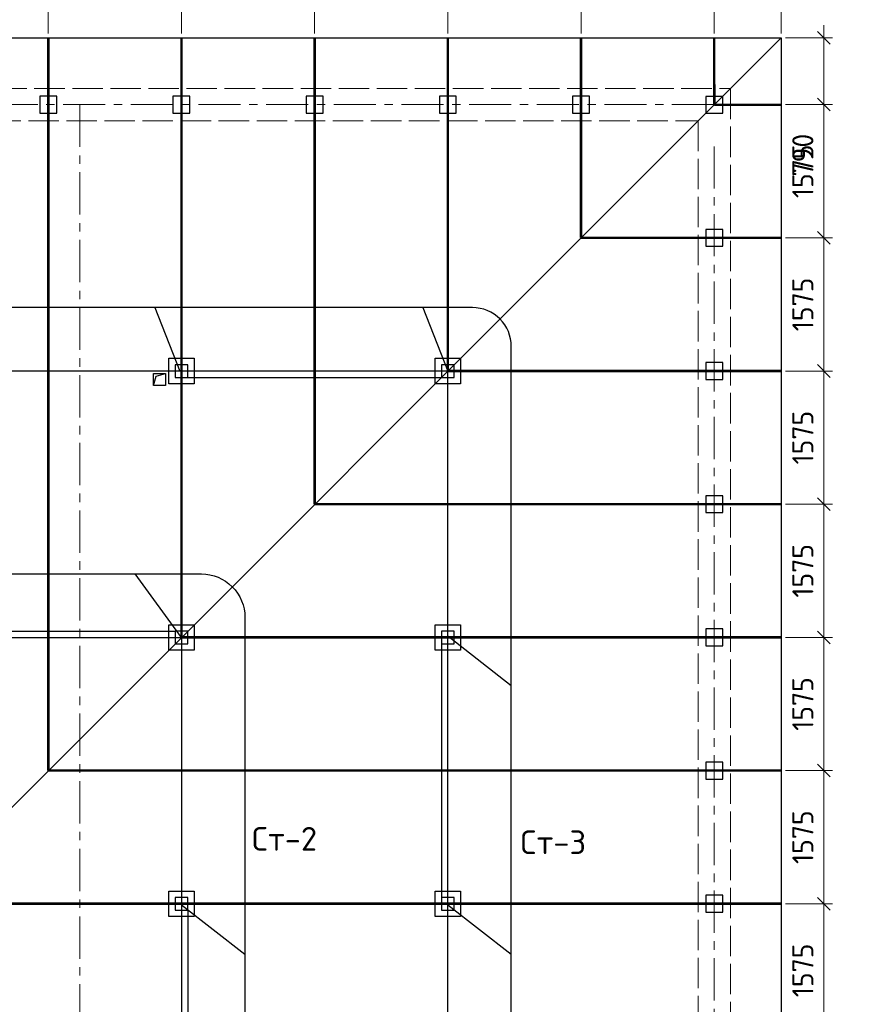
# Model space of a CAD drawing. Header units: millimetres. Extents: x 2063114 to 14983986, y -126020516 to 213791.
# Tile 322 of 656: x 2346272 to 2356318, y -1131989 to -1120345. Entities that reach past the tile are written whole.
import ezdxf

# ---------------------------------------------------------------- set-up
doc = ezdxf.new("R2010")
doc.units = ezdxf.units.MM
for name, pattern in [('ACAD_ISO02W100', [15, 12, -3]), ('CENTERX2', [4, 2.5, -0.5, 0.5, -0.5]), ('штриховая', [0.75, 0.5, -0.25])]:
    doc.linetypes.add(name, pattern=pattern)
doc.layers.get('Defpoints').update_dxf_attribs({"color": 6, "lineweight": 35})
for name, color, linetype, lineweight in [('.', 7, 'Continuous', 15), ('380', 7, 'Continuous', 40), ('АСО-оси', 24, 'CENTERX2', 20), ('РАЗМЕР АР', 150, 'Continuous', 20)]:
    doc.layers.add(name, color=color, linetype=linetype, lineweight=lineweight)
doc.layers.add('000000000', color=7, linetype='Continuous')
doc.styles.add('GOST-2.304_Type-B', font='GOST_Common.ttf')
doc.styles.get("Standard").update_dxf_attribs({"font": 'arial.ttf'})
doc.dimstyles.new('SHOH 100', dxfattribs={"dimtxt": 250, "dimasz": 150, "dimexe": 100, "dimexo": 50, "dimgap": 125, "dimtad": 1, "dimdec": 0, "dimtxsty": 'GOST-2.304_Type-B', "dimblk": 'OBLIQUE', "dimcen": 200, "dimdle": 150, "dimclrd": 256, "dimclrt": 256, "dimadec": 0, "dimazin": 0, "dimtfac": 1, "dimtdec": 0, "dimtmove": 0, "dimatfit": 3, "dimldrblk": 'OBLIQUE', "dimfxl": 800, "dimfxlon": 1, "dimlwd": 9, "dimlwe": 9, "dimarcsym": 0})

# ---------------------------------------------------------------- blocks, each defined once
blk = doc.blocks.new('_Oblique')
at = {"color": 0, "linetype": 'ByBlock', "lineweight": -2}
blk.add_line((-0.5, -0.5), (0.5, 0.5), dxfattribs=at)
blk = doc.blocks.new('*D3008')
at = {"layer": 'Defpoints', "color": 0, "lineweight": 30, "transparency": 16777216}
for p in [(2346610, -1119984), (2345035, -1120560), (2346610, -1120560)]:
    blk.add_point(p, dxfattribs=at)
at = {"layer": 'РАЗМЕР АР', "color": 0, "lineweight": 9, "transparency": 16777216}
for p, q in [((2345035, -1120510), (2345035, -1119884)), ((2346610, -1120510), (2346610, -1119884))]:
    blk.add_line(p, q, dxfattribs=at)
at = {"layer": 'РАЗМЕР АР', "lineweight": 9, "transparency": 16777216}
blk.add_line((2344885, -1119984), (2346760, -1119984), dxfattribs=at)
at = {"layer": 'РАЗМЕР АР', "lineweight": 9, "transparency": 16777216, "xscale": 150, "yscale": 150, "zscale": 150, "rotation": 180}
blk.add_blockref('_Oblique', (2345035, -1119984), dxfattribs=at)
at = {"layer": 'РАЗМЕР АР', "lineweight": 9, "transparency": 16777216, "xscale": 150, "yscale": 150, "zscale": 150}
blk.add_blockref('_Oblique', (2346610, -1119984), dxfattribs=at)
at = {"layer": 'РАЗМЕР АР', "transparency": 16777216, "insert": (2345822, -1119734), "char_height": 250, "attachment_point": 5, "style": 'GOST-2.304_Type-B'}
blk.add_mtext('1575', dxfattribs=at)
blk = doc.blocks.new('*D2970')
at = {"layer": 'Defpoints', "color": 0, "lineweight": 30, "transparency": 16777216}
for p in [(2348185, -1119984), (2346610, -1120560), (2348185, -1120560)]:
    blk.add_point(p, dxfattribs=at)
at = {"layer": 'РАЗМЕР АР', "color": 0, "lineweight": 9, "transparency": 16777216}
for p, q in [((2346610, -1120510), (2346610, -1119884)), ((2348185, -1120510), (2348185, -1119884))]:
    blk.add_line(p, q, dxfattribs=at)
at = {"layer": 'РАЗМЕР АР', "lineweight": 9, "transparency": 16777216}
blk.add_line((2346460, -1119984), (2348335, -1119984), dxfattribs=at)
at = {"layer": 'РАЗМЕР АР', "lineweight": 9, "transparency": 16777216, "xscale": 150, "yscale": 150, "zscale": 150, "rotation": 180}
blk.add_blockref('_Oblique', (2346610, -1119984), dxfattribs=at)
at = {"layer": 'РАЗМЕР АР', "lineweight": 9, "transparency": 16777216, "xscale": 150, "yscale": 150, "zscale": 150}
blk.add_blockref('_Oblique', (2348185, -1119984), dxfattribs=at)
at = {"layer": 'РАЗМЕР АР', "transparency": 16777216, "insert": (2347397, -1119734), "char_height": 250, "attachment_point": 5, "style": 'GOST-2.304_Type-B'}
blk.add_mtext('1575', dxfattribs=at)
blk = doc.blocks.new('*D3009')
at = {"layer": 'Defpoints', "color": 0, "lineweight": 30, "transparency": 16777216}
for p in [(2349760, -1119984), (2348185, -1120560), (2349760, -1120560)]:
    blk.add_point(p, dxfattribs=at)
at = {"layer": 'РАЗМЕР АР', "color": 0, "lineweight": 9, "transparency": 16777216}
for p, q in [((2348185, -1120510), (2348185, -1119884)), ((2349760, -1120510), (2349760, -1119884))]:
    blk.add_line(p, q, dxfattribs=at)
at = {"layer": 'РАЗМЕР АР', "lineweight": 9, "transparency": 16777216}
blk.add_line((2348035, -1119984), (2349910, -1119984), dxfattribs=at)
at = {"layer": 'РАЗМЕР АР', "lineweight": 9, "transparency": 16777216, "xscale": 150, "yscale": 150, "zscale": 150, "rotation": 180}
blk.add_blockref('_Oblique', (2348185, -1119984), dxfattribs=at)
at = {"layer": 'РАЗМЕР АР', "lineweight": 9, "transparency": 16777216, "xscale": 150, "yscale": 150, "zscale": 150}
blk.add_blockref('_Oblique', (2349760, -1119984), dxfattribs=at)
at = {"layer": 'РАЗМЕР АР', "transparency": 16777216, "insert": (2348972, -1119734), "char_height": 250, "attachment_point": 5, "style": 'GOST-2.304_Type-B'}
blk.add_mtext('1575', dxfattribs=at)
blk = doc.blocks.new('*D3010')
at = {"layer": 'Defpoints', "color": 0, "lineweight": 30, "transparency": 16777216}
for p in [(2351335, -1119984), (2349760, -1120560), (2351335, -1120560)]:
    blk.add_point(p, dxfattribs=at)
at = {"layer": 'РАЗМЕР АР', "color": 0, "lineweight": 9, "transparency": 16777216}
for p, q in [((2349760, -1120510), (2349760, -1119884)), ((2351335, -1120510), (2351335, -1119884))]:
    blk.add_line(p, q, dxfattribs=at)
at = {"layer": 'РАЗМЕР АР', "lineweight": 9, "transparency": 16777216}
blk.add_line((2349610, -1119984), (2351485, -1119984), dxfattribs=at)
at = {"layer": 'РАЗМЕР АР', "lineweight": 9, "transparency": 16777216, "xscale": 150, "yscale": 150, "zscale": 150, "rotation": 180}
blk.add_blockref('_Oblique', (2349760, -1119984), dxfattribs=at)
at = {"layer": 'РАЗМЕР АР', "lineweight": 9, "transparency": 16777216, "xscale": 150, "yscale": 150, "zscale": 150}
blk.add_blockref('_Oblique', (2351335, -1119984), dxfattribs=at)
at = {"layer": 'РАЗМЕР АР', "transparency": 16777216, "insert": (2350547, -1119734), "char_height": 250, "attachment_point": 5, "style": 'GOST-2.304_Type-B'}
blk.add_mtext('1575', dxfattribs=at)
blk = doc.blocks.new('*D3011')
at = {"layer": 'Defpoints', "color": 0, "lineweight": 30, "transparency": 16777216}
for p in [(2352910, -1119984), (2351335, -1120560), (2352910, -1120560)]:
    blk.add_point(p, dxfattribs=at)
at = {"layer": 'РАЗМЕР АР', "color": 0, "lineweight": 9, "transparency": 16777216}
for p, q in [((2351335, -1120510), (2351335, -1119884)), ((2352910, -1120510), (2352910, -1119884))]:
    blk.add_line(p, q, dxfattribs=at)
at = {"layer": 'РАЗМЕР АР', "lineweight": 9, "transparency": 16777216}
blk.add_line((2351185, -1119984), (2353060, -1119984), dxfattribs=at)
at = {"layer": 'РАЗМЕР АР', "lineweight": 9, "transparency": 16777216, "xscale": 150, "yscale": 150, "zscale": 150, "rotation": 180}
blk.add_blockref('_Oblique', (2351335, -1119984), dxfattribs=at)
at = {"layer": 'РАЗМЕР АР', "lineweight": 9, "transparency": 16777216, "xscale": 150, "yscale": 150, "zscale": 150}
blk.add_blockref('_Oblique', (2352910, -1119984), dxfattribs=at)
at = {"layer": 'РАЗМЕР АР', "transparency": 16777216, "insert": (2352122, -1119734), "char_height": 250, "attachment_point": 5, "style": 'GOST-2.304_Type-B'}
blk.add_mtext('1575', dxfattribs=at)
blk = doc.blocks.new('*D3012')
at = {"layer": 'Defpoints', "color": 0, "lineweight": 30, "transparency": 16777216}
for p in [(2354485, -1119984), (2352910, -1120560), (2354485, -1120560)]:
    blk.add_point(p, dxfattribs=at)
at = {"layer": 'РАЗМЕР АР', "color": 0, "lineweight": 9, "transparency": 16777216}
for p, q in [((2352910, -1120510), (2352910, -1119884)), ((2354485, -1120510), (2354485, -1119884))]:
    blk.add_line(p, q, dxfattribs=at)
at = {"layer": 'РАЗМЕР АР', "lineweight": 9, "transparency": 16777216}
blk.add_line((2352760, -1119984), (2354635, -1119984), dxfattribs=at)
at = {"layer": 'РАЗМЕР АР', "lineweight": 9, "transparency": 16777216, "xscale": 150, "yscale": 150, "zscale": 150, "rotation": 180}
blk.add_blockref('_Oblique', (2352910, -1119984), dxfattribs=at)
at = {"layer": 'РАЗМЕР АР', "lineweight": 9, "transparency": 16777216, "xscale": 150, "yscale": 150, "zscale": 150}
blk.add_blockref('_Oblique', (2354485, -1119984), dxfattribs=at)
at = {"layer": 'РАЗМЕР АР', "transparency": 16777216, "insert": (2353697, -1119734), "char_height": 250, "attachment_point": 5, "style": 'GOST-2.304_Type-B'}
blk.add_mtext('1575', dxfattribs=at)
blk = doc.blocks.new('*D3013')
at = {"layer": 'Defpoints', "color": 0, "lineweight": 30, "transparency": 16777216}
for p in [(2355275, -1119984), (2354485, -1120560), (2355275, -1120560)]:
    blk.add_point(p, dxfattribs=at)
at = {"layer": 'РАЗМЕР АР', "color": 0, "lineweight": 9, "transparency": 16777216}
for p, q in [((2354485, -1120510), (2354485, -1119884)), ((2355275, -1120510), (2355275, -1119884))]:
    blk.add_line(p, q, dxfattribs=at)
at = {"layer": 'РАЗМЕР АР', "lineweight": 9, "transparency": 16777216}
for p, q in [((2354335, -1119984), (2355275, -1119984)), ((2355275, -1119984), (2356318, -1119984))]:
    blk.add_line(p, q, dxfattribs=at)
at = {"layer": 'РАЗМЕР АР', "lineweight": 9, "transparency": 16777216, "xscale": 150, "yscale": 150, "zscale": 150, "rotation": 180}
blk.add_blockref('_Oblique', (2354485, -1119984), dxfattribs=at)
at = {"layer": 'РАЗМЕР АР', "lineweight": 9, "transparency": 16777216, "xscale": 150, "yscale": 150, "zscale": 150}
blk.add_blockref('_Oblique', (2355275, -1119984), dxfattribs=at)
at = {"layer": 'РАЗМЕР АР', "transparency": 16777216, "insert": (2355871, -1119734), "char_height": 250, "attachment_point": 5, "style": 'GOST-2.304_Type-B'}
blk.add_mtext('790', dxfattribs=at)
blk = doc.blocks.new('*D2971')
at = {"layer": 'Defpoints', "color": 0, "lineweight": 30, "transparency": 16777216}
for p in [(2355275, -1120560), (2355275, -1121350), (2355782, -1121350)]:
    blk.add_point(p, dxfattribs=at)
at = {"layer": 'РАЗМЕР АР', "lineweight": 9, "transparency": 16777216}
for p, q in [((2355782, -1120410), (2355782, -1121350)), ((2355782, -1121350), (2355782, -1122393))]:
    blk.add_line(p, q, dxfattribs=at)
at = {"layer": 'РАЗМЕР АР', "color": 0, "lineweight": 9, "transparency": 16777216}
for p, q in [((2355325, -1120560), (2355882, -1120560)), ((2355325, -1121350), (2355882, -1121350))]:
    blk.add_line(p, q, dxfattribs=at)
at = {"layer": 'РАЗМЕР АР', "lineweight": 9, "transparency": 16777216, "xscale": 150, "yscale": 150, "zscale": 150}
for p, rotation in [((2355782, -1120560), 90), ((2355782, -1121350), 270)]:
    blk.add_blockref('_Oblique', p, dxfattribs=dict(at, rotation=rotation))
at = {"layer": 'РАЗМЕР АР', "transparency": 16777216, "insert": (2355532, -1121947), "char_height": 250, "attachment_point": 5, "rotation": 90, "style": 'GOST-2.304_Type-B'}
blk.add_mtext('790', dxfattribs=at)
blk = doc.blocks.new('*D3014')
at = {"layer": 'Defpoints', "color": 0, "lineweight": 30, "transparency": 16777216}
for p in [(2355275, -1121350), (2355275, -1122925), (2355782, -1122925)]:
    blk.add_point(p, dxfattribs=at)
at = {"layer": 'РАЗМЕР АР', "lineweight": 9, "transparency": 16777216}
blk.add_line((2355782, -1121200), (2355782, -1123075), dxfattribs=at)
at = {"layer": 'РАЗМЕР АР', "color": 0, "lineweight": 9, "transparency": 16777216}
for p, q in [((2355325, -1121350), (2355882, -1121350)), ((2355325, -1122925), (2355882, -1122925))]:
    blk.add_line(p, q, dxfattribs=at)
at = {"layer": 'РАЗМЕР АР', "lineweight": 9, "transparency": 16777216, "xscale": 150, "yscale": 150, "zscale": 150}
for p, rotation in [((2355782, -1121350), 90), ((2355782, -1122925), 270)]:
    blk.add_blockref('_Oblique', p, dxfattribs=dict(at, rotation=rotation))
at = {"layer": 'РАЗМЕР АР', "transparency": 16777216, "insert": (2355532, -1122138), "char_height": 250, "attachment_point": 5, "rotation": 90, "style": 'GOST-2.304_Type-B'}
blk.add_mtext('1575', dxfattribs=at)
blk = doc.blocks.new('*D3015')
at = {"layer": 'Defpoints', "color": 0, "lineweight": 30, "transparency": 16777216}
for p in [(2355275, -1122925), (2355275, -1124500), (2355782, -1124500)]:
    blk.add_point(p, dxfattribs=at)
at = {"layer": 'РАЗМЕР АР', "lineweight": 9, "transparency": 16777216}
blk.add_line((2355782, -1122775), (2355782, -1124650), dxfattribs=at)
at = {"layer": 'РАЗМЕР АР', "color": 0, "lineweight": 9, "transparency": 16777216}
for p, q in [((2355325, -1122925), (2355882, -1122925)), ((2355325, -1124500), (2355882, -1124500))]:
    blk.add_line(p, q, dxfattribs=at)
at = {"layer": 'РАЗМЕР АР', "lineweight": 9, "transparency": 16777216, "xscale": 150, "yscale": 150, "zscale": 150}
for p, rotation in [((2355782, -1122925), 90), ((2355782, -1124500), 270)]:
    blk.add_blockref('_Oblique', p, dxfattribs=dict(at, rotation=rotation))
at = {"layer": 'РАЗМЕР АР', "transparency": 16777216, "insert": (2355532, -1123713), "char_height": 250, "attachment_point": 5, "rotation": 90, "style": 'GOST-2.304_Type-B'}
blk.add_mtext('1575', dxfattribs=at)
blk = doc.blocks.new('*D3016')
at = {"layer": 'Defpoints', "color": 0, "lineweight": 30, "transparency": 16777216}
for p in [(2355275, -1124500), (2355275, -1126075), (2355782, -1126075)]:
    blk.add_point(p, dxfattribs=at)
at = {"layer": 'РАЗМЕР АР', "lineweight": 9, "transparency": 16777216}
blk.add_line((2355782, -1124350), (2355782, -1126225), dxfattribs=at)
at = {"layer": 'РАЗМЕР АР', "color": 0, "lineweight": 9, "transparency": 16777216}
for p, q in [((2355325, -1124500), (2355882, -1124500)), ((2355325, -1126075), (2355882, -1126075))]:
    blk.add_line(p, q, dxfattribs=at)
at = {"layer": 'РАЗМЕР АР', "lineweight": 9, "transparency": 16777216, "xscale": 150, "yscale": 150, "zscale": 150}
for p, rotation in [((2355782, -1124500), 90), ((2355782, -1126075), 270)]:
    blk.add_blockref('_Oblique', p, dxfattribs=dict(at, rotation=rotation))
at = {"layer": 'РАЗМЕР АР', "transparency": 16777216, "insert": (2355532, -1125288), "char_height": 250, "attachment_point": 5, "rotation": 90, "style": 'GOST-2.304_Type-B'}
blk.add_mtext('1575', dxfattribs=at)
blk = doc.blocks.new('*D3017')
at = {"layer": 'Defpoints', "color": 0, "lineweight": 30, "transparency": 16777216}
for p in [(2355275, -1126075), (2355275, -1127650), (2355782, -1127650)]:
    blk.add_point(p, dxfattribs=at)
at = {"layer": 'РАЗМЕР АР', "lineweight": 9, "transparency": 16777216}
blk.add_line((2355782, -1125925), (2355782, -1127800), dxfattribs=at)
at = {"layer": 'РАЗМЕР АР', "color": 0, "lineweight": 9, "transparency": 16777216}
for p, q in [((2355325, -1126075), (2355882, -1126075)), ((2355325, -1127650), (2355882, -1127650))]:
    blk.add_line(p, q, dxfattribs=at)
at = {"layer": 'РАЗМЕР АР', "lineweight": 9, "transparency": 16777216, "xscale": 150, "yscale": 150, "zscale": 150}
for p, rotation in [((2355782, -1126075), 90), ((2355782, -1127650), 270)]:
    blk.add_blockref('_Oblique', p, dxfattribs=dict(at, rotation=rotation))
at = {"layer": 'РАЗМЕР АР', "transparency": 16777216, "insert": (2355532, -1126863), "char_height": 250, "attachment_point": 5, "rotation": 90, "style": 'GOST-2.304_Type-B'}
blk.add_mtext('1575', dxfattribs=at)
blk = doc.blocks.new('*D3018')
at = {"layer": 'Defpoints', "color": 0, "lineweight": 30, "transparency": 16777216}
for p in [(2355275, -1127650), (2355275, -1129225), (2355782, -1129225)]:
    blk.add_point(p, dxfattribs=at)
at = {"layer": 'РАЗМЕР АР', "lineweight": 9, "transparency": 16777216}
blk.add_line((2355782, -1127500), (2355782, -1129375), dxfattribs=at)
at = {"layer": 'РАЗМЕР АР', "color": 0, "lineweight": 9, "transparency": 16777216}
for p, q in [((2355325, -1127650), (2355882, -1127650)), ((2355325, -1129225), (2355882, -1129225))]:
    blk.add_line(p, q, dxfattribs=at)
at = {"layer": 'РАЗМЕР АР', "lineweight": 9, "transparency": 16777216, "xscale": 150, "yscale": 150, "zscale": 150}
for p, rotation in [((2355782, -1127650), 90), ((2355782, -1129225), 270)]:
    blk.add_blockref('_Oblique', p, dxfattribs=dict(at, rotation=rotation))
at = {"layer": 'РАЗМЕР АР', "transparency": 16777216, "insert": (2355532, -1128438), "char_height": 250, "attachment_point": 5, "rotation": 90, "style": 'GOST-2.304_Type-B'}
blk.add_mtext('1575', dxfattribs=at)
blk = doc.blocks.new('*D3019')
at = {"layer": 'Defpoints', "color": 0, "lineweight": 30, "transparency": 16777216}
for p in [(2355275, -1129225), (2355275, -1130800), (2355782, -1130800)]:
    blk.add_point(p, dxfattribs=at)
at = {"layer": 'РАЗМЕР АР', "lineweight": 9, "transparency": 16777216}
blk.add_line((2355782, -1129075), (2355782, -1130950), dxfattribs=at)
at = {"layer": 'РАЗМЕР АР', "color": 0, "lineweight": 9, "transparency": 16777216}
for p, q in [((2355325, -1129225), (2355882, -1129225)), ((2355325, -1130800), (2355882, -1130800))]:
    blk.add_line(p, q, dxfattribs=at)
at = {"layer": 'РАЗМЕР АР', "lineweight": 9, "transparency": 16777216, "xscale": 150, "yscale": 150, "zscale": 150}
for p, rotation in [((2355782, -1129225), 90), ((2355782, -1130800), 270)]:
    blk.add_blockref('_Oblique', p, dxfattribs=dict(at, rotation=rotation))
at = {"layer": 'РАЗМЕР АР', "transparency": 16777216, "insert": (2355532, -1130013), "char_height": 250, "attachment_point": 5, "rotation": 90, "style": 'GOST-2.304_Type-B'}
blk.add_mtext('1575', dxfattribs=at)
blk = doc.blocks.new('*D3020')
at = {"layer": 'Defpoints', "color": 0, "lineweight": 30, "transparency": 16777216}
for p in [(2355275, -1130800), (2355275, -1132375), (2355782, -1132375)]:
    blk.add_point(p, dxfattribs=at)
at = {"layer": 'РАЗМЕР АР', "lineweight": 9, "transparency": 16777216}
blk.add_line((2355782, -1130650), (2355782, -1132525), dxfattribs=at)
at = {"layer": 'РАЗМЕР АР', "color": 0, "lineweight": 9, "transparency": 16777216}
for p, q in [((2355325, -1130800), (2355882, -1130800)), ((2355325, -1132375), (2355882, -1132375))]:
    blk.add_line(p, q, dxfattribs=at)
at = {"layer": 'РАЗМЕР АР', "lineweight": 9, "transparency": 16777216, "xscale": 150, "yscale": 150, "zscale": 150}
for p, rotation in [((2355782, -1130800), 90), ((2355782, -1132375), 270)]:
    blk.add_blockref('_Oblique', p, dxfattribs=dict(at, rotation=rotation))
at = {"layer": 'РАЗМЕР АР', "transparency": 16777216, "insert": (2355532, -1131588), "char_height": 250, "attachment_point": 5, "rotation": 90, "style": 'GOST-2.304_Type-B'}
blk.add_mtext('1575', dxfattribs=at)

msp = doc.modelspace()

# ---------------------------------------------------------------- linework, layer by layer
at = {"layer": '.', "color": 0, "lineweight": 30, "ltscale": 100}
msp.add_lwpolyline([(2355274.97172, -1120560.02487), (2345034.97172, -1130800.02487)], dxfattribs=at)
at = {"color": 1, "linetype": 'штриховая', "lineweight": 30, "ltscale": 10}
for p, q in [((2348259.97172, -1124575.02884), (2351259.98785, -1124575.02884)), ((2345109.97978, -1127575.02487), (2348109.9959, -1127575.02487))]:
    msp.add_line(p, q, dxfattribs=at)
at = {"color": 108, "lineweight": 30, "ltscale": 100, "true_color": 0x006118, "const_width": 30}
for points in [[(2346609.96367, -1120560.02685), (2346609.96367, -1129225.03292)], [(2348184.97172, -1120560.02685), (2348184.97172, -1127650.02487)], [(2349759.97172, -1126075.00876), (2349759.97172, -1120560.00677)], [(2351334.97172, -1124500.00876), (2351334.97172, -1120560.00677)], [(2352909.97172, -1122925.02487), (2352909.97172, -1120560.00677)], [(2354484.97172, -1121352.12567), (2354482.85481, -1120560.00677)], [(2354484.97172, -1121352.12567), (2355274.97172, -1121352.12567)], [(2352909.97172, -1122925.02487), (2355274.97172, -1122925.02487)], [(2351334.97172, -1124500.02487), (2355274.97172, -1124500.02487)], [(2349759.97172, -1126075.00876), (2355274.97172, -1126075.00876)], [(2348184.97172, -1127650.02487), (2355274.97172, -1127650.02487)], [(2346609.96367, -1129225.03292), (2355274.97172, -1129225.03292)], [(2345034.97978, -1130800.03292), (2355274.97172, -1130800.03292)]]:
    msp.add_lwpolyline(points, dxfattribs=at)
at = {"lineweight": -2}
for points in [[(2346509.96367, -1121450.02487), (2346709.96367, -1121450.02487), (2346709.96367, -1121250.02487), (2346509.96367, -1121250.02487)], [(2348084.97172, -1121450.02487), (2348284.97172, -1121450.02487), (2348284.97172, -1121250.02487), (2348084.97172, -1121250.02487)], [(2349659.97172, -1121450.02487), (2349859.97172, -1121450.02487), (2349859.97172, -1121250.02487), (2349659.97172, -1121250.02487)], [(2351234.97172, -1121450.02487), (2351434.97172, -1121450.02487), (2351434.97172, -1121250.02487), (2351234.97172, -1121250.02487)], [(2352809.97172, -1121450.02487), (2353009.97172, -1121450.02487), (2353009.97172, -1121250.02487), (2352809.97172, -1121250.02487)], [(2354384.97172, -1121452.12567), (2354584.97172, -1121452.12567), (2354584.97172, -1121252.12567), (2354384.97172, -1121252.12567)], [(2354384.97172, -1123025.02487), (2354584.97172, -1123025.02487), (2354584.97172, -1122825.02487), (2354384.97172, -1122825.02487)], [(2354384.97172, -1124600.02487), (2354584.97172, -1124600.02487), (2354584.97172, -1124400.02487), (2354384.97172, -1124400.02487)], [(2354384.97172, -1126175.00876), (2354584.97172, -1126175.00876), (2354584.97172, -1125975.00876), (2354384.97172, -1125975.00876)], [(2354384.97172, -1127750.02487), (2354584.97172, -1127750.02487), (2354584.97172, -1127550.02487), (2354384.97172, -1127550.02487)], [(2354384.97172, -1129325.03292), (2354584.97172, -1129325.03292), (2354584.97172, -1129125.03292), (2354384.97172, -1129125.03292)], [(2354384.97172, -1130900.03292), (2354584.97172, -1130900.03292), (2354584.97172, -1130700.03292), (2354384.97172, -1130700.03292)]]:
    msp.add_lwpolyline(points, close=True, dxfattribs=at)
at = {"color": 204, "lineweight": -2}
for points in [[(2329205.56352, -1137850.04097), (2351666.99346, -1137850.04097, 0.4142135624), (2352084.97172, -1137432.06271), (2352084.97172, -1124209.36909, 0.4142135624), (2351625.61139, -1123750.00876), (2329237.38087, -1123750.00876, 0.4142135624), (2328784.95561, -1124202.43402), (2328784.95561, -1137429.43307, 0.4142135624)], [(2332384.97172, -1126900.02487), (2348420.76743, -1126900.02487, -0.4142135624), (2348934.97172, -1127414.22915), (2348934.97172, -1134200.0356, -0.4142135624), (2348434.96634, -1134700.04097), (2332384.97172, -1134700.04097, -0.4142135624), (2331934.97172, -1134250.04097), (2331934.97172, -1127350.02487, -0.4142135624)]]:
    msp.add_lwpolyline(points, format="xyb", close=True, dxfattribs=at)
for points in [[(2347871.63772, -1123750.00861), (2348166.77862, -1124500.00861)], [(2351039.84693, -1123750.00861), (2351334.98783, -1124500.00861)], [(2348184.97978, -1127650.02487), (2347636.55013, -1126900.02487)], [(2352084.95561, -1128221.18975), (2351334.95561, -1127635.10075)], [(2348934.96367, -1131401.19027), (2348184.96367, -1130815.10127)], [(2352084.95561, -1131401.80568), (2351334.95561, -1130815.71667)]]:
    msp.add_lwpolyline(points, dxfattribs=at)
at = {"color": 6, "lineweight": 30}
for points in [[(2348334.97978, -1124650.02487), (2348034.97978, -1124650.02487), (2348034.97978, -1124350.02487), (2348334.97978, -1124350.02487)], [(2348259.97172, -1124425.02685), (2348109.97172, -1124425.02685), (2348109.97172, -1124575.02685), (2348259.97172, -1124575.02685)], [(2351484.97978, -1124650.02487), (2351184.97978, -1124650.02487), (2351184.97978, -1124350.02487), (2351484.97978, -1124350.02487)], [(2351409.97172, -1124425.02685), (2351259.97172, -1124425.02685), (2351259.97172, -1124575.02685), (2351409.97172, -1124575.02685)], [(2348334.97978, -1127800.02487), (2348034.97978, -1127800.02487), (2348034.97978, -1127500.02487), (2348334.97978, -1127500.02487)], [(2348259.97172, -1127575.02685), (2348109.97172, -1127575.02685), (2348109.97172, -1127725.02685), (2348259.97172, -1127725.02685)], [(2351484.97978, -1127800.02487), (2351184.97978, -1127800.02487), (2351184.97978, -1127500.02487), (2351484.97978, -1127500.02487)], [(2351409.97172, -1127575.02685), (2351259.97172, -1127575.02685), (2351259.97172, -1127725.02685), (2351409.97172, -1127725.02685)], [(2348334.97978, -1130950.02685), (2348034.97978, -1130950.02685), (2348034.97978, -1130650.02685), (2348334.97978, -1130650.02685)], [(2348259.97172, -1130725.02884), (2348109.97172, -1130725.02884), (2348109.97172, -1130875.02884), (2348259.97172, -1130875.02884)], [(2351484.97978, -1130950.02685), (2351184.97978, -1130950.02685), (2351184.97978, -1130650.02685), (2351484.97978, -1130650.02685)], [(2351409.97172, -1130725.02884), (2351259.97172, -1130725.02884), (2351259.97172, -1130875.02884), (2351409.97172, -1130875.02884)]]:
    msp.add_lwpolyline(points, close=True, dxfattribs=at)
at = {"color": 24, "lineweight": 30}
for points in [[(2329534.95561, -1137100.04097), (2351334.97172, -1137100.04097), (2351334.97172, -1124500.00876), (2329534.95561, -1124500.00876)], [(2332684.97172, -1127650.02487), (2348184.97172, -1127650.02487), (2348184.97172, -1133950.04097), (2332684.97172, -1133950.04097)]]:
    msp.add_lwpolyline(points, close=True, dxfattribs=at)
at = {"color": 253, "lineweight": 25}
msp.add_lwpolyline([(2347854.47978, -1124529.87729), (2347994.97978, -1124529.87729), (2347994.97978, -1124670.37729), (2347854.47978, -1124670.37729)], close=True, dxfattribs=at)
msp.add_lwpolyline([(2347855.47978, -1124670.37661), (2347887.10642, -1124562.50324), (2347995.48655, -1124530.87661)], dxfattribs=at)
at = {"color": 1, "linetype": 'штриховая', "lineweight": 30, "ltscale": 10}
for points in [[(2351259.97172, -1127725.02884), (2351259.97172, -1130725.02884)], [(2348259.97172, -1130875.02685), (2348259.97172, -1133875.02685)]]:
    msp.add_lwpolyline(points, dxfattribs=at)
at = {"layer": '000000000', "lineweight": 25}
msp.add_lwpolyline([(2325594.97172, -1120560.02487), (2355274.97172, -1120560.02487), (2355274.97172, -1141040.02487), (2325594.97172, -1141040.02487)], close=True, dxfattribs=at)
at = {"layer": '380', "color": 0, "linetype": 'ACAD_ISO02W100', "lineweight": 18, "ltscale": 30}
for points in [[(2326194.97172, -1121160.02487), (2354674.97172, -1121160.02487), (2354674.97172, -1140440.02487), (2326194.97172, -1140440.02487)], [(2326574.97172, -1121540.02487), (2354294.97172, -1121540.02487), (2354294.97172, -1140060.02487), (2326574.97172, -1140060.02487)]]:
    msp.add_lwpolyline(points, close=True, dxfattribs=at)
at = {"layer": 'АСО-оси', "color": 1, "ltscale": 200}
for p, q in [((2354484.97172, -1121350.02487), (2323671.83906, -1121350.02487)), ((2346984.97172, -1121350.02487), (2346984.97172, -1143124.78271)), ((2354484.97172, -1121843.30511), (2354484.97172, -1143124.78271)), ((2354484.97172, -1127650.02487), (2323671.83906, -1127650.02487))]:
    msp.add_line(p, q, dxfattribs=at)

# ---------------------------------------------------------------- texts
at = {"color": 204, "lineweight": -2, "char_height": 280, "width": 1774.0227273, "attachment_point": 1}
for s, insert in [('{\\fISOCPEUR|b0|i0|c0|p34;C\\fISOCPEUR|b0|i0|c204|p34;т\\fISOCPEUR|b0|i0|c0|p34;-2}', (2349009.69841, -1129892.10188)), ('{\\fISOCPEUR|b0|i0|c0|p34;C\\fISOCPEUR|b0|i0|c204|p34;т\\fISOCPEUR|b0|i0|c0|p34;-3}', (2352185.35519, -1129932.42479))]:
    msp.add_mtext(s, dxfattribs=dict(at, insert=insert))

# ---------------------------------------------------------------- dimensions: what is measured, and where the dimension line sits
at = {"layer": 'РАЗМЕР АР'}
for base, p1, p2, picture, middle in [((2346609.96367, -1119984.49908), (2345034.97978, -1120560.02487), (2346609.96367, -1120560.02685), '*D3008', (2345822.47172, -1119734.49908)), ((2348184.97172, -1119984.49908), (2346609.96367, -1120560.02685), (2348184.97172, -1120560.02685), '*D2970', (2347397.46769, -1119734.49908)), ((2349759.97172, -1119984.49908), (2348184.97172, -1120560.02685), (2349759.97172, -1120560.02685), '*D3009', (2348972.47172, -1119734.49908)), ((2351334.97172, -1119984.49908), (2349759.97172, -1120560.00677), (2351334.97172, -1120560.00677), '*D3010', (2350547.47172, -1119734.49908)), ((2352909.97172, -1119984.49908), (2351334.97172, -1120560.02487), (2352909.97172, -1120560.02487), '*D3011', (2352122.47172, -1119734.49908)), ((2354484.85481, -1119984.49908), (2352909.97172, -1120560.00677), (2354484.85481, -1120560.00677), '*D3012', (2353697.41326, -1119734.49908)), ((2355274.97172, -1119984.49908), (2354484.85481, -1120560.00677), (2355274.97172, -1120560.02487), '*D3013', (2355871.40029, -1119734.49908))]:
    dim = msp.add_linear_dim(base=base, p1=p1, p2=p2, dimstyle='SHOH 100', dxfattribs=at)
    dim.commit()
    dim.dimension.update_dxf_attribs({"geometry": picture, "text_midpoint": middle})
for base, p1, p2, picture, middle in [((2355782.38495, -1121350.12567), (2355274.97172, -1120560.02487), (2355274.97172, -1121350.12567), '*D2971', (2355532.38495, -1121946.55424)), ((2355782.38495, -1122925.02487), (2355274.97172, -1121350.12567), (2355274.97172, -1122925.02487), '*D3014', (2355532.38495, -1122137.57527)), ((2355782.38495, -1124500.02487), (2355274.97172, -1122925.02487), (2355274.97172, -1124500.02487), '*D3015', (2355532.38495, -1123712.52487)), ((2355782.38495, -1126075.00876), (2355274.97172, -1124500.02487), (2355274.97172, -1126075.00876), '*D3016', (2355532.38495, -1125287.51681)), ((2355782.38495, -1127650.02487), (2355274.97172, -1126075.00876), (2355274.97172, -1127650.02487), '*D3017', (2355532.38495, -1126862.51681)), ((2355782.38495, -1129225.03292), (2355274.97172, -1127650.02487), (2355274.97172, -1129225.03292), '*D3018', (2355532.38495, -1128437.52889)), ((2355782.38495, -1130800.03292), (2355274.97172, -1129225.03292), (2355274.97172, -1130800.03292), '*D3019', (2355532.38495, -1130012.53292)), ((2355782.38495, -1132375.03292), (2355274.97172, -1130800.03292), (2355274.97172, -1132375.03292), '*D3020', (2355532.38495, -1131587.53292))]:
    dim = msp.add_linear_dim(base=base, p1=p1, p2=p2, angle=90, dimstyle='SHOH 100', dxfattribs=at)
    dim.commit()
    dim.dimension.update_dxf_attribs({"geometry": picture, "text_midpoint": middle})

doc.saveas('drawing.dxf')
